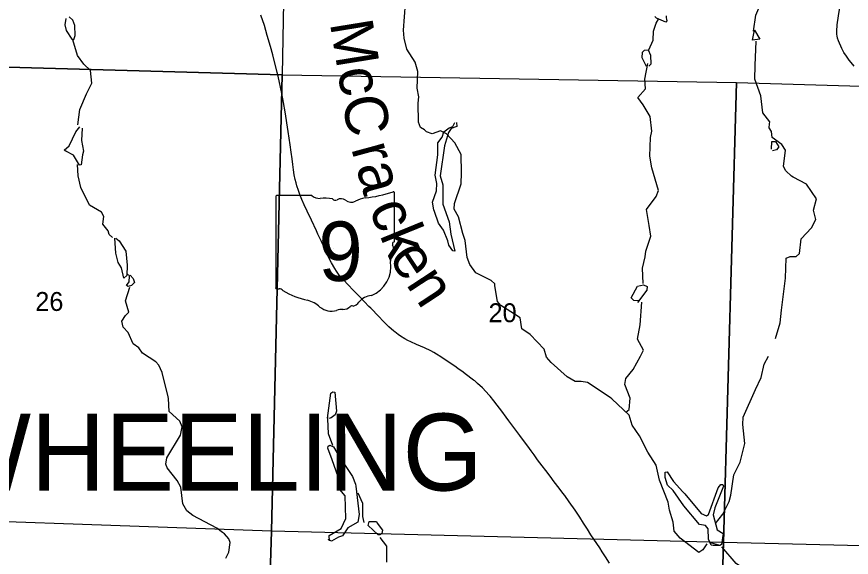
# Model space of a CAD drawing. Extents: x 0 to 34, y 0 to 22.
# Drawn here: x 6.627 to 8.476, y 14.47 to 15.668 of the extents above; entities that cross this region are included whole.
import ezdxf

# ---------------------------------------------------------------- set-up
doc = ezdxf.new("R2010")
doc.units = 0
for name, color, linetype in [('GM_X_Corporation', 7, 'Continuous'), ('GM_X_Minor_River', 7, 'Continuous'), ('GM_X_Minor_River_Text', 7, 'Continuous'), ('GM_X_Section_Text', 7, 'Continuous'), ('GM_X_State_Location', 7, 'Continuous'), ('GM_X_State_Route', 7, 'Continuous'), ('GM_X_State_Shield', 7, 'Continuous'), ('GM_X_Township_Road', 7, 'Continuous'), ('GM_X_Township_Text', 7, 'Continuous')]:
    doc.layers.add(name, color=color, linetype=linetype)

msp = doc.modelspace()

# ---------------------------------------------------------------- linework, layer by layer
at = {"layer": 'GM_X_Corporation'}
for points in [[(7.2336, 16.5466), (7.2151, 15.5388), (6.2098, 15.5669), (6.2277, 16.5693)], [(6.2098, 15.5669), (7.2151, 15.5388), (7.1913, 14.5276), (6.1855, 14.5629)], [(7.2151, 15.5388), (8.2216, 15.5221), (8.1927, 14.5025), (7.1913, 14.5276)], [(9.225, 15.4925), (9.1998, 14.4779), (8.1927, 14.5025), (8.2216, 15.5221)], [(6.1656, 13.6), (7.1626, 13.6), (7.1913, 14.5276), (6.1855, 14.5629)], [(7.1626, 13.6), (8.1659, 13.6), (8.1927, 14.5025), (7.1913, 14.5276)], [(8.1659, 13.6), (9.1765, 13.6), (9.1998, 14.4779), (8.1927, 14.5025)]]:
    msp.add_lwpolyline(points, close=True, dxfattribs=at)
at = {"layer": 'GM_X_Minor_River'}
for points in [[(8.2594, 15.6354), (8.2646, 15.6715), (8.2769, 15.701), (8.2894, 15.7183), (8.3221, 15.7468), (8.3386, 15.7566), (8.3477, 15.7584)], [(8.1556, 14.4992), (8.1468, 14.4861), (8.1382, 14.4806), (8.0968, 14.5119), (8.0836, 14.5275), (8.0812, 14.5479), (8.073, 14.5742), (8.07, 14.5916), (8.051, 14.6408), (8.0434, 14.6736), (8.0253, 14.7024), (8.0066, 14.7388), (7.9901, 14.7626), (7.9839, 14.7845), (7.9455, 14.8211), (7.9417, 14.8237), (7.8915, 14.8574), (7.8771, 14.859), (7.8642, 14.8591), (7.8465, 14.8697), (7.8112, 14.9011), (7.8007, 14.913), (7.7957, 14.9307), (7.7646, 14.9633), (7.7457, 14.9758), (7.7421, 15.0004), (7.7213, 15.0139), (7.6994, 15.0275), (7.6919, 15.0368), (7.6858, 15.0715), (7.6857, 15.0761), (7.678, 15.0835), (7.6438, 15.1001), (7.6305, 15.1184), (7.6244, 15.1342), (7.6201, 15.172), (7.6152, 15.1871), (7.6057, 15.2244), (7.5962, 15.2412), (7.5966, 15.2537), (7.6112, 15.2977), (7.6125, 15.322), (7.6116, 15.3621), (7.5974, 15.388), (7.579, 15.4084), (7.566, 15.4145), (7.5472, 15.4084), (7.5349, 15.4127), (7.5299, 15.4168), (7.5214, 15.4219), (7.517, 15.4343), (7.516, 15.476), (7.518, 15.49), (7.5141, 15.5093), (7.5155, 15.5461), (7.5094, 15.5668), (7.4912, 15.596), (7.4854, 15.6201), (7.4834, 15.6382), (7.4882, 15.6967)], [(6.7354, 15.6641), (6.7331, 15.65), (6.7364, 15.6372), (6.749, 15.6181), (6.7532, 15.6175), (6.756, 15.6262), (6.7552, 15.6486), (6.7507, 15.6602), (6.7433, 15.6677)], [(8.0269, 15.5944), (8.0366, 15.6159), (8.0373, 15.636), (8.0437, 15.6535), (8.0484, 15.6626)], [(8.0654, 15.6696), (8.0659, 15.6654), (8.0667, 15.662), (8.0675, 15.6583), (8.0646, 15.6559), (8.0446, 15.6642), (8.0407, 15.6683)], [(8.2572, 15.6157), (8.2616, 15.6381), (8.2735, 15.6179), (8.2568, 15.616)], [(6.7621, 15.4281), (6.7666, 15.462), (6.7814, 15.4968), (6.7934, 15.5206), (6.7905, 15.5482), (6.7757, 15.5626), (6.7616, 15.582), (6.7513, 15.6163)], [(8.308, 14.9547), (8.3182, 14.9894), (8.3214, 15.0176), (8.3304, 15.0883), (8.3316, 15.1327), (8.3407, 15.1363), (8.354, 15.1366), (8.3614, 15.1428), (8.3644, 15.1755), (8.3878, 15.1999), (8.3976, 15.218), (8.3922, 15.2391), (8.3985, 15.2642), (8.3769, 15.2963), (8.3469, 15.3119), (8.343, 15.3145), (8.3306, 15.3263), (8.3255, 15.3361), (8.33, 15.3722), (8.3221, 15.3845), (8.3008, 15.4003), (8.2994, 15.4135), (8.2939, 15.4213), (8.2948, 15.4305), (8.2955, 15.435), (8.2802, 15.4548), (8.2752, 15.4925), (8.2622, 15.5294), (8.2626, 15.5593), (8.2652, 15.6136)], [(8.022, 15.5572), (8.0125, 15.5766), (8.0133, 15.5892), (8.0174, 15.5934), (8.0261, 15.594), (8.0306, 15.5827), (8.0314, 15.5623), (8.0273, 15.558)], [(8.0145, 15.0764), (8.0133, 15.1101), (8.0192, 15.1356), (8.0204, 15.1485), (8.0314, 15.1817), (8.0282, 15.2048), (8.0221, 15.2407), (8.0434, 15.2696), (8.0488, 15.2826), (8.0336, 15.3327), (8.0296, 15.3584), (8.0306, 15.4004), (8.0341, 15.4138), (8.0299, 15.4467), (8.0169, 15.4684), (8.0145, 15.4721), (8.0027, 15.4889), (8.0198, 15.5078), (8.0181, 15.5294), (8.0253, 15.5641)], [(6.7714, 15.4204), (6.7705, 15.3934), (6.7748, 15.37), (6.7724, 15.3616), (6.7694, 15.3396), (6.7657, 15.3391), (6.7523, 15.3608), (6.7357, 15.3699), (6.7319, 15.3721), (6.743, 15.3818), (6.7575, 15.4128), (6.7668, 15.4237)], [(7.6013, 15.4331), (7.6018, 15.4248), (7.5894, 15.42), (7.5835, 15.4111), (7.5744, 15.3814), (7.5649, 15.3152), (7.571, 15.2952), (7.5712, 15.252), (7.585, 15.2129), (7.5887, 15.1861), (7.5975, 15.148), (7.593, 15.149), (7.5839, 15.1617), (7.5818, 15.1708), (7.5722, 15.1944), (7.5612, 15.2105), (7.5526, 15.2361), (7.5506, 15.2398), (7.5476, 15.2568), (7.5565, 15.2817), (7.5573, 15.2983), (7.5538, 15.3165), (7.56, 15.3617), (7.5601, 15.3883), (7.5694, 15.4006), (7.5729, 15.4124), (7.5852, 15.4218), (7.5927, 15.4246), (7.5975, 15.4331)], [(8.2992, 15.3741), (8.2999, 15.3915), (8.3079, 15.3914), (8.315, 15.379), (8.3102, 15.3728), (8.3011, 15.3707)], [(6.8388, 15.1785), (6.8314, 15.1851), (6.829, 15.193), (6.8176, 15.2083), (6.8199, 15.225), (6.8144, 15.2348), (6.7878, 15.2501), (6.7687, 15.2891), (6.7628, 15.3148), (6.7611, 15.3401)], [(6.8464, 15.1771), (6.8538, 15.1712), (6.8683, 15.148), (6.8713, 15.1174), (6.8707, 15.0942), (6.8644, 15.088), (6.8586, 15.111), (6.8518, 15.123), (6.8464, 15.1434), (6.8441, 15.1771)], [(6.8779, 15.0948), (6.8849, 15.0877), (6.8878, 15.0787), (6.8811, 15.0721), (6.8736, 15.0697), (6.8697, 15.0718), (6.876, 15.0803), (6.8768, 15.0925)], [(6.8776, 15.0929), (6.8706, 15.0988)], [(8.007, 15.0383), (7.9941, 15.0387), (7.9878, 15.045), (8.0021, 15.0704), (8.0157, 15.0733), (8.0233, 15.0701), (8.0228, 15.0618), (8.0021, 15.0347)], [(7.09, 14.4678), (7.0966, 14.4809), (7.0999, 14.5025), (7.097, 14.5108), (7.0869, 14.522), (7.083, 14.5245), (7.0699, 14.5345), (7.0169, 14.5621), (7.0034, 14.5728), (6.9947, 14.5885), (6.99, 14.6248), (6.9821, 14.6402), (6.9602, 14.6678), (6.9573, 14.6764), (6.9597, 14.6901), (6.9893, 14.7405), (6.9934, 14.7588), (6.9882, 14.7712), (6.9645, 14.793), (6.9631, 14.8214), (6.9623, 14.8256), (6.9493, 14.8795), (6.9417, 14.8956), (6.9351, 14.9031), (6.9054, 14.9221), (6.8972, 14.9341), (6.8844, 14.9429), (6.8736, 14.9677), (6.8627, 14.9796), (6.8594, 14.9931), (6.8674, 15.0054), (6.8752, 15.0128), (6.8674, 15.0381), (6.877, 15.0682)], [(7.9766, 14.7915), (7.984, 14.797), (7.9857, 14.8224), (7.974, 14.8529), (7.9764, 14.8662), (7.9922, 14.8859), (8.009, 14.9151), (8.0152, 14.9285), (8.0021, 14.9532), (8.0078, 14.9852), (8.0116, 15.035)], [(8.1747, 14.5448), (8.1913, 14.5653), (8.2054, 14.5933), (8.2089, 14.6077), (8.2155, 14.6523), (8.2296, 14.6807), (8.2397, 14.7218), (8.2357, 14.7642), (8.2365, 14.7801), (8.2635, 14.8418), (8.2758, 14.8683), (8.2831, 14.8976), (8.2926, 14.9157)], [(7.3156, 14.7777), (7.3227, 14.8332), (7.3268, 14.8363), (7.3314, 14.8357), (7.335, 14.7933), (7.3322, 14.7853), (7.3236, 14.7786), (7.3191, 14.777)], [(7.3269, 14.7177), (7.3176, 14.7432), (7.316, 14.7762), (7.3163, 14.7808)], [(7.32, 14.5059), (7.3193, 14.5181), (7.3455, 14.5338), (7.3556, 14.5553), (7.3541, 14.6057), (7.3424, 14.6202), (7.3391, 14.6478), (7.3257, 14.6858), (7.3164, 14.7117), (7.3167, 14.7159), (7.3208, 14.7183), (7.3288, 14.7143), (7.3411, 14.6933), (7.371, 14.6489), (7.377, 14.632), (7.3779, 14.6274), (7.3858, 14.5647), (7.3824, 14.5475), (7.3603, 14.5349), (7.3482, 14.5176), (7.3395, 14.5143), (7.3241, 14.5057), (7.3168, 14.5093)], [(8.1849, 14.4957), (8.1697, 14.4957), (8.1655, 14.4968), (8.1595, 14.5095), (8.159, 14.5326), (8.1531, 14.5405), (8.1398, 14.5421), (8.1047, 14.5837), (8.0811, 14.6176), (8.0683, 14.6295), (8.0634, 14.6464), (8.0631, 14.6586), (8.0677, 14.6594), (8.0818, 14.6378), (8.1028, 14.6147), (8.1067, 14.6103), (8.143, 14.5668), (8.1553, 14.5618), (8.1598, 14.5645), (8.1808, 14.6238), (8.1867, 14.6311), (8.1913, 14.6308), (8.1925, 14.6271), (8.1735, 14.5796), (8.1697, 14.5636), (8.1788, 14.5305), (8.1919, 14.5224), (8.1886, 14.4981), (8.1849, 14.4961), (8.1643, 14.5017)], [(7.3968, 14.5471), (7.3935, 14.5599), (7.3936, 14.5887), (7.3836, 14.6116)], [(7.4316, 14.5191), (7.4275, 14.5193), (7.4053, 14.5401), (7.4074, 14.5489), (7.4241, 14.5492), (7.4253, 14.5455), (7.4371, 14.5298), (7.4357, 14.5222), (7.432, 14.5194)], [(7.4471, 14.4587), (7.4466, 14.494), (7.4318, 14.5138)], [(8.4157, 13.9998), (8.3893, 14.0406), (8.3805, 14.0776), (8.3668, 14.1296), (8.36, 14.1454), (8.3518, 14.1535), (8.3233, 14.2207), (8.3104, 14.2556), (8.3027, 14.2911), (8.2872, 14.3366), (8.2908, 14.345), (8.2987, 14.349), (8.3103, 14.3592), (8.3131, 14.3676), (8.3081, 14.3853), (8.2855, 14.4116), (8.2816, 14.4153), (8.2211, 14.456), (8.1888, 14.4932)]]:
    msp.add_lwpolyline(points, dxfattribs=at)
at = {"layer": 'GM_X_State_Route'}
msp.add_lwpolyline([(7.9404, 14.457), (7.9311, 14.4709), (7.924, 14.4819), (7.9184, 14.4903), (7.9119, 14.5), (7.9054, 14.51), (7.8991, 14.5194), (7.8911, 14.5323), (7.8824, 14.5455), (7.8742, 14.5584), (7.8681, 14.5677), (7.8639, 14.574), (7.851, 14.5926), (7.8411, 14.6063), (7.8369, 14.6118), (7.8287, 14.6226), (7.8176, 14.6372), (7.8085, 14.6495), (7.7988, 14.6621), (7.7911, 14.6724), (7.7809, 14.6858), (7.7729, 14.6965), (7.7664, 14.7054), (7.7589, 14.7159), (7.7497, 14.7286), (7.7412, 14.7399), (7.7259, 14.7605), (7.7174, 14.7723), (7.7112, 14.7805), (7.7014, 14.7934), (7.6913, 14.8067), (7.6835, 14.8167), (7.6759, 14.8265), (7.6738, 14.829), (7.6586, 14.8449), (7.6479, 14.8546), (7.6415, 14.8604), (7.639, 14.8625), (7.6206, 14.8763), (7.6159, 14.8798), (7.6044, 14.8879), (7.5971, 14.893), (7.583, 14.9032), (7.5667, 14.9141), (7.5568, 14.9199), (7.551, 14.9234), (7.5442, 14.9271), (7.53, 14.9339), (7.5125, 14.9415), (7.4998, 14.9471), (7.4932, 14.9505), (7.4865, 14.9539), (7.4767, 14.96), (7.4718, 14.9636), (7.4646, 14.9691), (7.4621, 14.9711), (7.4513, 14.9808), (7.4384, 14.9933), (7.4287, 15.0035), (7.4112, 15.0215), (7.4072, 15.0258), (7.3975, 15.0355), (7.3845, 15.0491), (7.3726, 15.0613), (7.36, 15.0746), (7.3514, 15.0837), (7.3486, 15.0868), (7.3415, 15.0953), (7.3356, 15.1037), (7.3318, 15.1095), (7.3244, 15.1223), (7.3178, 15.1349), (7.3121, 15.147), (7.3018, 15.1693), (7.2942, 15.1855), (7.2907, 15.1932), (7.2796, 15.2167), (7.2702, 15.2369), (7.2637, 15.251), (7.2587, 15.2626), (7.2542, 15.2736), (7.251, 15.2823), (7.2476, 15.2933), (7.2458, 15.2999), (7.244, 15.307), (7.2418, 15.3171), (7.2399, 15.3284), (7.2384, 15.34), (7.2367, 15.3525), (7.2347, 15.3677), (7.2325, 15.3835), (7.2281, 15.4137), (7.2215, 15.457), (7.2177, 15.4778), (7.2138, 15.4978), (7.2057, 15.5358), (7.2036, 15.5441), (7.1944, 15.583), (7.1887, 15.6019), (7.1819, 15.6263), (7.1754, 15.6483), (7.1679, 15.6709)], dxfattribs=at)
at = {"layer": 'GM_X_State_Shield'}
for p, q in [((7.4641, 15.1718), (7.4641, 15.2764)), ((7.2005, 15.268), (7.2005, 15.0679)), ((7.2803, 15.2715), (7.2031, 15.2715)), ((7.4641, 15.1718), (7.4641, 15.1718))]:
    msp.add_line(p, q, dxfattribs=at)
for centre, radius, start, end in [((7.3702, 15.5443), 0.2796, 275.8445, 288.9065), ((7.4612, 15.2769), 0.00294, 351.8621, 97.738), ((7.2035, 15.2685), 0.00305, 98.1301, 188.1301), ((7.2987, 15.2947), 0.0296, 231.6195, 271.1119), ((7.3085, 15.1591), 0.1064, 80.4867, 94.9883), ((7.3326, 15.2695), 0.00855, 219.7921, 297.1024), ((7.3452, 15.2464), 0.0178, 54.4667, 119.1411), ((7.3681, 15.2781), 0.0214, 233.8562, 294.8282), ((7.4059, 15.2104), 0.0563, 97.3462, 120.7689), ((7.4635, 15.1641), 0.00454, 107.944, 210.337), ((7.461, 15.1714), 0.00314, 289.6038, 7.7341), ((7.4346, 15.1508), 0.0273, 340.033, 23.6496), ((7.4747, 15.128), 0.0198, 136.8065, 186.9296), ((7.3859, 15.1146), 0.0699, 292.3089, 8.9858), ((7.2035, 15.0675), 0.00308, 171.9584, 258.3066), ((7.204, 15.088), 0.0235, 267.339, 280.6039), ((7.2088, 15.0564), 0.00848, 29.7484, 93.2717), ((7.3159, 15.2362), 0.2019, 240.4129, 257.1985), ((7.2557, 14.978), 0.0632, 47.1842, 75.836), ((7.3668, 15.0485), 0.0226, 282.8732, 323.2771), ((7.4154, 15.0117), 0.0383, 94.4031, 142.5768), ((7.324, 15.0554), 0.0401, 230.7004, 286.2918), ((7.3472, 14.9862), 0.0329, 85.6951, 111.2099), ((7.3501, 15.0404), 0.0214, 268.777, 315.5493), ((7.3694, 15.021), 0.00601, 65.7517, 132.6484)]:
    msp.add_arc(centre, radius, start, end, dxfattribs=at)
at = {"layer": 'GM_X_Township_Road'}
msp.add_lwpolyline([(8.482, 15.5582), (8.4752, 15.5664), (8.4713, 15.5711), (8.4649, 15.5806), (8.4594, 15.5885), (8.4549, 15.5971), (8.4477, 15.6142), (8.4455, 15.6202), (8.4443, 15.6256), (8.4439, 15.6283), (8.4436, 15.6354), (8.4442, 15.6495), (8.4473, 15.6697), (8.4521, 15.6979), (8.4549, 15.7153), (8.4622, 15.7581), (8.4648, 15.772), (8.4673, 15.7865), (8.4714, 15.8126), (8.4728, 15.8206), (8.4757, 15.839), (8.4771, 15.8484)], dxfattribs=at)

# ---------------------------------------------------------------- texts
at = {"layer": 'GM_X_Minor_River_Text'}
for s, height, rotation, p in [('McC', 0.09464, 279.2284, (7.3204, 15.6541)), ('ra', 0.09465, 285.2306, (7.3674, 15.3765)), ('ck', 0.09465, 292.2333, (7.4061, 15.243)), ('en', 0.09466, 303.2369, (7.4493, 15.1343))]:
    msp.add_text(s, height=height, rotation=rotation, dxfattribs=at).set_placement(p)
at = {"layer": 'GM_X_Section_Text'}
for s, p in [('26', (6.6679, 15.0157)), ('20', (7.6721, 14.9907))]:
    msp.add_text(s, height=0.04186, rotation=0, dxfattribs=at).set_placement(p)
at = {"layer": 'GM_X_State_Location'}
for s in ['s', 'r']:
    msp.add_text(s, height=0.000189, dxfattribs=at).set_placement((7.3293, 15.1547))
msp.add_text('9', height=0.000189, rotation=0, dxfattribs=at).set_placement((7.3008, 15.1409))
at = {"layer": 'GM_X_State_Shield'}
msp.add_text('9', height=0.1318, dxfattribs=at).set_placement((7.2952, 15.082))
at = {"layer": 'GM_X_Township_Text'}
msp.add_text('WHEELING', height=0.17045, rotation=0, dxfattribs=at).set_placement((6.4433, 14.6177))

doc.saveas('drawing.dxf')
